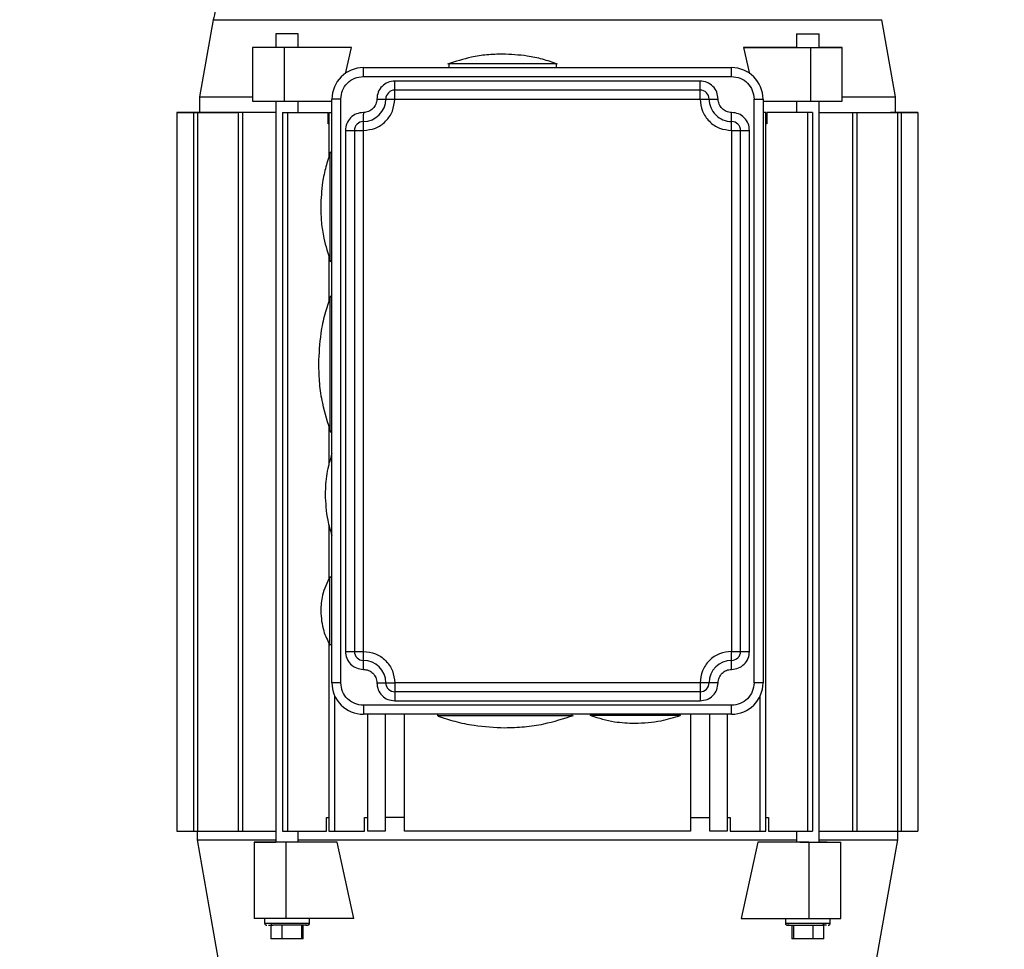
# Model space of a CAD drawing. Header units: inches. Extents: x 170 to 312, y 215 to 248.
# Tile 316 of 557: x 225.686 to 226.226, y 243.291 to 243.801. Entities that reach past the tile are written whole.
import ezdxf

# ---------------------------------------------------------------- set-up
doc = ezdxf.new("R2010")
doc.units = ezdxf.units.IN
doc.header["$LTSCALE"] = 0.25
doc.header["$MEASUREMENT"] = 0
doc.layers.add('ANNOTATIONS', color=1, linetype='Continuous')
doc.layers.add('STANDARD MOTOR LH', color=7, linetype='Continuous')
doc.styles.add('ARIAL', font='arial.ttf', dxfattribs={"height": 0.09375})
doc.dimstyles.new('STANDARD$0', dxfattribs={"dimtxt": 0.09375, "dimasz": 0.09375, "dimexe": 0.03125, "dimexo": 0.046875, "dimgap": 0.09, "dimtad": 0, "dimtih": 1, "dimtoh": 1, "dimdec": 4, "dimzin": 0, "dimdsep": 46, "dimtxsty": 'ARIAL', "dimcen": 0.09, "dimadec": 0, "dimazin": 0, "dimtfac": 1, "dimtdec": 4, "dimtofl": 0, "dimtmove": 0, "dimatfit": 1, "dimfxl": 1, "dimtolj": 1, "dimtzin": 0, "dimarcsym": 0})

# ---------------------------------------------------------------- blocks, each defined once
blk = doc.blocks.new('*D62')
at = {"layer": 'ANNOTATIONS', "color": 0, "lineweight": -2, "transparency": 16777216}
for p, q in [((225.56447, 244.66855), (225.56447, 245.27617)), ((226.76515, 243.2753), (226.76515, 245.27617)), ((225.65822, 245.24492), (225.98371, 245.24492)), ((226.6714, 245.24492), (226.34591, 245.24492))]:
    blk.add_line(p, q, dxfattribs=at)
at = {"layer": 'ANNOTATIONS', "color": 0, "transparency": 16777216}
for points in [[(225.65822, 245.26055), (225.65822, 245.2293), (225.56447, 245.24492)], [(226.6714, 245.26055), (226.6714, 245.2293), (226.76515, 245.24492)]]:
    blk.add_solid(points, dxfattribs=at)
at = {"layer": 'defpoints', "color": 0, "transparency": 16777216}
for p in [(225.56447, 245.24492), (225.56447, 244.62168), (226.76515, 243.22842)]:
    blk.add_point(p, dxfattribs=at)
at = {"layer": 'ANNOTATIONS', "color": 0, "transparency": 16777216, "insert": (226.16481, 245.24492), "char_height": 0.09375, "attachment_point": 5, "style": 'ARIAL'}
blk.add_mtext('\\A1;20"', dxfattribs=at)
blk = doc.blocks.new('*D63')
at = {"layer": 'ANNOTATIONS', "color": 0, "lineweight": -2, "transparency": 16777216}
for p, q in [((225.70265, 244.27329), (225.70265, 244.84246)), ((226.76515, 243.2753), (226.76515, 244.84246)), ((225.7964, 244.81121), (225.94879, 244.81121)), ((226.6714, 244.81121), (226.51901, 244.81121))]:
    blk.add_line(p, q, dxfattribs=at)
at = {"layer": 'ANNOTATIONS', "color": 0, "transparency": 16777216}
for points in [[(225.7964, 244.82683), (225.7964, 244.79558), (225.70265, 244.81121)], [(226.6714, 244.82683), (226.6714, 244.79558), (226.76515, 244.81121)]]:
    blk.add_solid(points, dxfattribs=at)
at = {"layer": 'defpoints', "color": 0, "transparency": 16777216}
for p in [(226.76515, 244.81121), (225.70265, 244.22641), (226.76515, 243.22842)]:
    blk.add_point(p, dxfattribs=at)
at = {"layer": 'ANNOTATIONS', "color": 0, "transparency": 16777216, "insert": (226.2339, 244.81121), "char_height": 0.09375, "attachment_point": 5, "style": 'ARIAL'}
blk.add_mtext('\\A1;17 3/8"', dxfattribs=at)

msp = doc.modelspace()

# ---------------------------------------------------------------- linework, layer by layer
at = {"layer": 'STANDARD MOTOR LH'}
for p, q in [((225.79203, 243.80056), (225.78458, 243.75832)), ((226.16598, 243.75832), (226.15853, 243.80056)), ((225.82646, 243.79277), (225.82646, 243.78539)), ((225.83876, 243.79277), (225.82646, 243.79277)), ((225.83876, 243.78539), (225.83876, 243.79277)), ((226.11181, 243.79277), (226.11181, 243.78539)), ((226.11181, 243.79277), (226.12411, 243.79277)), ((226.12411, 243.78539), (226.12411, 243.79277)), ((225.86783, 243.78539), (225.81372, 243.78539)), ((225.81372, 243.78539), (225.81372, 243.75586)), ((225.83112, 243.75586), (225.83112, 243.78539)), ((225.86464, 243.77087), (225.86783, 243.78539)), ((226.11181, 243.78539), (226.08274, 243.78539)), ((226.08274, 243.78539), (226.08593, 243.77087)), ((226.08274, 243.78539), (226.11945, 243.78539)), ((226.11181, 243.78539), (226.13685, 243.78539)), ((226.11945, 243.78539), (226.11945, 243.75586)), ((226.12701, 243.78539), (226.12411, 243.78539)), ((226.13685, 243.78539), (226.12701, 243.78539)), ((226.13685, 243.75586), (226.13685, 243.78539)), ((225.8744, 243.76939), (225.8744, 243.77431)), ((225.8744, 243.77431), (226.07617, 243.77431)), ((225.92115, 243.77648), (225.92115, 243.77431)), ((225.98021, 243.77431), (225.98021, 243.77648)), ((226.07617, 243.76939), (226.07617, 243.77431)), ((225.8744, 243.76939), (226.07617, 243.76939)), ((226.05895, 243.76693), (225.89162, 243.76693)), ((225.89162, 243.76164), (225.89162, 243.76693)), ((226.05895, 243.75709), (226.05895, 243.76693)), ((225.78458, 243.75832), (225.78458, 243.74971)), ((225.86209, 243.75709), (225.85717, 243.75709)), ((225.85717, 243.43721), (225.85717, 243.75709)), ((225.86209, 243.43721), (225.86209, 243.75709)), ((225.88178, 243.75709), (225.89162, 243.75709)), ((226.05895, 243.76201), (225.89162, 243.76201)), ((225.89162, 243.75709), (226.05895, 243.75709)), ((226.05895, 243.75709), (226.06879, 243.75709)), ((226.08847, 243.43721), (226.08847, 243.75709)), ((226.08847, 243.75709), (226.09339, 243.75709)), ((226.09339, 243.75709), (226.09339, 243.43721)), ((226.09339, 243.75709), (226.09339, 243.75709)), ((226.16598, 243.74971), (226.16598, 243.75832)), ((225.81788, 243.75586), (225.85717, 243.75586)), ((225.82646, 243.75586), (225.82646, 243.34986)), ((225.83876, 243.74971), (225.83876, 243.75586)), ((226.09339, 243.75586), (226.11945, 243.75586)), ((226.11181, 243.75586), (226.11181, 243.74971)), ((226.11945, 243.75586), (226.13685, 243.75586)), ((226.12411, 243.34985), (226.12411, 243.75586)), ((225.77228, 243.74971), (225.77228, 243.35601)), ((225.80824, 243.74971), (225.77228, 243.74971)), ((225.77228, 243.74971), (225.80532, 243.74971)), ((225.82646, 243.74971), (225.77228, 243.74971)), ((225.77228, 243.74971), (225.78476, 243.74971)), ((225.77228, 243.74971), (225.77228, 243.74971)), ((225.78458, 243.74971), (225.77228, 243.74971)), ((225.78141, 243.74971), (225.78141, 243.35601)), ((225.78141, 243.74971), (225.78141, 243.74971)), ((225.78458, 243.74971), (225.78141, 243.74971)), ((225.78141, 243.74971), (225.78458, 243.74971)), ((225.7835, 243.74971), (225.78349, 243.35601)), ((225.80571, 243.74971), (225.80571, 243.35601)), ((225.80811, 243.74971), (225.8081, 243.35601)), ((225.83004, 243.74971), (225.85512, 243.74971)), ((225.83004, 243.74971), (225.83004, 243.35601)), ((225.83285, 243.74971), (225.83285, 243.35601)), ((225.85512, 243.74356), (225.85512, 243.74971)), ((225.85555, 243.74971), (225.85717, 243.74971)), ((225.85555, 243.74971), (225.85555, 243.7253)), ((225.8744, 243.73986), (225.8744, 243.74875)), ((226.07617, 243.74334), (226.07617, 243.74971)), ((226.09501, 243.74971), (226.09339, 243.74971)), ((226.09501, 243.35601), (226.09501, 243.74971)), ((226.09545, 243.74971), (226.09545, 243.74356)), ((226.12052, 243.74971), (226.09545, 243.74971)), ((226.11772, 243.74971), (226.11771, 243.35601)), ((226.12052, 243.74971), (226.12052, 243.35601)), ((226.12411, 243.74971), (226.17829, 243.74971)), ((226.14246, 243.74971), (226.14246, 243.35601)), ((226.14486, 243.74971), (226.14486, 243.35601)), ((226.16321, 243.74971), (226.16393, 243.74971)), ((226.16321, 243.74971), (226.16321, 243.74971)), ((226.17829, 243.74971), (226.16321, 243.74971)), ((226.16393, 243.74971), (226.17829, 243.74971)), ((226.17829, 243.74971), (226.16556, 243.74971)), ((226.16707, 243.74971), (226.16707, 243.35601)), ((226.16916, 243.74971), (226.16915, 243.35601)), ((226.17829, 243.74971), (226.17828, 243.35601)), ((226.17829, 243.74971), (226.17829, 243.74971)), ((225.85555, 243.74356), (225.85512, 243.74356)), ((226.09545, 243.74356), (226.09501, 243.74356)), ((225.86456, 243.73986), (225.86455, 243.45443)), ((225.86456, 243.73986), (225.8744, 243.73986)), ((225.86948, 243.73986), (225.86948, 243.45443)), ((225.8744, 243.45443), (225.8744, 243.73986)), ((226.07617, 243.73986), (226.08601, 243.73986)), ((226.07617, 243.73986), (226.07617, 243.45443)), ((226.08109, 243.45443), (226.08109, 243.73986)), ((226.08601, 243.45443), (226.08601, 243.73986)), ((225.85717, 243.72756), (225.85624, 243.72756)), ((225.85555, 243.67108), (225.85555, 243.64641)), ((225.85624, 243.66851), (225.85717, 243.66851)), ((225.85717, 243.64882), (225.85628, 243.64882)), ((225.85555, 243.57775), (225.85555, 243.55654)), ((225.85628, 243.575), (225.85717, 243.575)), ((225.85555, 243.52384), (225.85555, 243.49387)), ((225.85717, 243.49503), (225.85597, 243.49503)), ((225.85555, 243.45916), (225.85555, 243.35601)), ((225.85597, 243.45812), (225.85717, 243.45812)), ((225.86455, 243.45443), (225.8744, 243.45443)), ((225.8744, 243.44914), (225.8744, 243.45443)), ((226.07617, 243.45443), (226.08601, 243.45443)), ((226.07617, 243.44459), (226.07617, 243.45443)), ((225.86209, 243.43721), (225.85717, 243.43721)), ((225.88178, 243.43721), (225.89162, 243.43721)), ((226.05894, 243.43721), (225.89162, 243.43721)), ((225.89162, 243.43532), (225.89162, 243.42737)), ((226.06879, 243.43721), (226.05894, 243.43721)), ((226.09339, 243.43721), (226.08847, 243.43721)), ((225.85867, 243.43017), (225.85867, 243.35601)), ((226.05894, 243.43228), (225.89162, 243.43229)), ((226.09189, 243.35601), (226.09189, 243.43017)), ((226.07617, 243.4249), (225.8744, 243.4249)), ((225.89162, 243.42737), (226.05894, 243.42736)), ((226.07617, 243.41998), (226.07617, 243.4249)), ((226.07617, 243.41998), (225.8744, 243.41998)), ((225.87686, 243.35601), (225.87686, 243.41998)), ((225.88633, 243.41998), (225.88633, 243.35601)), ((225.89691, 243.35601), (225.89691, 243.41998)), ((225.915, 243.41998), (225.915, 243.41909)), ((225.98882, 243.41909), (225.98882, 243.41998)), ((225.99866, 243.41998), (225.99866, 243.41928)), ((226.04787, 243.41928), (226.04787, 243.41998)), ((226.05365, 243.41998), (226.05365, 243.35601)), ((226.06423, 243.35601), (226.06423, 243.41998)), ((226.07371, 243.41998), (226.07371, 243.35601)), ((225.85422, 243.35601), (225.85422, 243.36339)), ((225.85422, 243.36339), (225.85555, 243.36339)), ((225.87509, 243.35601), (225.87509, 243.36339)), ((225.87509, 243.36339), (225.87686, 243.36339)), ((225.89691, 243.36339), (225.88633, 243.36339)), ((226.05365, 243.36339), (226.06423, 243.36339)), ((226.07371, 243.36339), (226.07547, 243.36339)), ((226.07547, 243.36339), (226.07547, 243.35601)), ((226.09501, 243.36339), (226.09634, 243.36339)), ((226.09634, 243.36339), (226.09634, 243.35601)), ((225.77228, 243.35601), (225.82646, 243.35601)), ((225.78335, 243.35601), (225.78335, 243.35109)), ((225.83004, 243.35601), (225.85422, 243.35601)), ((225.83876, 243.34986), (225.83876, 243.35601)), ((225.85555, 243.35601), (225.87509, 243.35601)), ((225.88633, 243.35601), (225.87686, 243.35601)), ((226.05365, 243.35601), (225.89691, 243.35601)), ((226.07371, 243.35601), (226.06423, 243.35601)), ((226.07547, 243.35601), (226.09501, 243.35601)), ((226.09634, 243.35601), (226.12052, 243.35601)), ((226.1118, 243.35601), (226.1118, 243.34985)), ((226.12411, 243.35601), (226.17828, 243.35601)), ((226.16721, 243.35109), (226.16721, 243.35601)), ((225.78335, 243.35109), (225.79493, 243.28542)), ((225.81459, 243.34986), (225.81459, 243.30803)), ((225.86001, 243.34986), (225.81459, 243.34986)), ((225.81459, 243.34986), (225.8221, 243.34986)), ((225.8221, 243.34986), (225.82646, 243.34986)), ((225.83199, 243.34986), (225.83199, 243.30803)), ((225.86917, 243.30803), (225.86001, 243.34986)), ((226.09055, 243.34985), (226.08139, 243.30802)), ((226.11361, 243.34985), (226.09055, 243.34985)), ((226.11858, 243.34985), (226.09055, 243.34985)), ((226.11858, 243.34985), (226.11858, 243.30802)), ((226.12847, 243.34985), (226.12411, 243.34985)), ((226.12847, 243.34985), (226.13598, 243.34985)), ((226.13598, 243.30802), (226.13598, 243.34985)), ((226.15563, 243.28542), (226.16721, 243.35109)), ((225.86917, 243.30803), (225.81459, 243.30803)), ((225.8203, 243.30803), (225.8203, 243.30557)), ((225.8203, 243.30557), (225.84491, 243.30557)), ((225.8224, 243.30433), (225.82478, 243.30433)), ((225.82377, 243.30433), (225.82377, 243.29695)), ((225.82965, 243.30433), (225.82965, 243.29695)), ((225.84044, 243.30433), (225.84044, 243.29695)), ((225.84145, 243.29695), (225.84145, 243.30433)), ((225.84491, 243.30557), (225.84491, 243.30803)), ((226.08139, 243.30802), (226.11858, 243.30802)), ((226.10565, 243.30802), (226.10565, 243.30556)), ((226.10565, 243.30556), (226.13026, 243.30556)), ((226.10912, 243.30433), (226.10912, 243.29695)), ((226.11013, 243.30433), (226.11013, 243.29695)), ((226.11858, 243.30802), (226.13598, 243.30802)), ((226.12091, 243.29695), (226.12091, 243.30433)), ((226.12679, 243.29695), (226.12679, 243.30433)), ((226.13026, 243.30556), (226.13026, 243.30802)), ((225.84145, 243.29695), (225.82377, 243.29695)), ((226.12679, 243.29695), (226.10912, 243.29695))]:
    msp.add_line(p, q, dxfattribs=at)
at = {"layer": 'STANDARD MOTOR LH', "flags": 128}
for points in [[(225.79203, 243.80056), (225.80285, 243.80056), (225.80754, 243.80056), (225.8424, 243.80056), (225.85142, 243.80056), (225.90443, 243.80056), (225.91626, 243.80056), (225.99108, 243.80056), (226.00364, 243.80056), (226.15581, 243.80056), (226.15755, 243.80056), (226.15853, 243.80056)], [(225.92115, 243.77648), (225.92293, 243.77648), (225.92511, 243.77648), (225.98021, 243.77648)], [(225.78458, 243.75832), (225.78506, 243.75832), (225.80151, 243.75832), (225.8075, 243.75832), (225.81372, 243.75832)], [(225.89162, 243.75709), (225.89162, 243.76118), (225.89162, 243.76164)], [(226.13685, 243.75832), (226.1584, 243.75832), (226.1617, 243.75832), (226.16598, 243.75832)], [(225.81372, 243.75586), (225.81578, 243.75586), (225.81788, 243.75586)], [(225.8744, 243.74971), (225.8744, 243.74875)], [(226.07617, 243.73986), (226.07617, 243.7426), (226.07617, 243.74334)], [(225.85624, 243.66851), (225.85624, 243.67542), (225.85624, 243.67905), (225.85624, 243.68794), (225.85624, 243.69291), (225.85624, 243.70316), (225.85624, 243.70813), (225.85624, 243.7128), (225.85624, 243.71701), (225.85624, 243.72756)], [(225.85628, 243.575), (225.85628, 243.57544), (225.85628, 243.57672), (225.85628, 243.58532), (225.85628, 243.58954), (225.85628, 243.59944), (225.85628, 243.60489), (225.85628, 243.6105), (225.85628, 243.61615), (225.85628, 243.62701), (225.85628, 243.63198), (225.85628, 243.64039), (225.85628, 243.64364), (225.85628, 243.64882)], [(225.85597, 243.45812), (225.85597, 243.46793), (225.85597, 243.47164), (225.85597, 243.47956), (225.85597, 243.48341), (225.85597, 243.49407), (225.85597, 243.49492), (225.85597, 243.49503)], [(225.8744, 243.44459), (225.8744, 243.44868), (225.8744, 243.44914)], [(225.89162, 243.43721), (225.89162, 243.43625), (225.89162, 243.43532)], [(226.05894, 243.43721), (226.05894, 243.43084), (226.05894, 243.4301), (226.05894, 243.42736)], [(225.8744, 243.4249), (225.8744, 243.42302), (225.8744, 243.42217), (225.8744, 243.41998)], [(225.98882, 243.41909), (225.9871, 243.41909), (225.98498, 243.41909), (225.96954, 243.41909), (225.96438, 243.41909), (225.915, 243.41909)], [(226.04787, 243.41928), (226.01522, 243.41928), (226.01096, 243.41928), (225.99866, 243.41928)], [(226.05365, 243.36339), (226.059, 243.36339), (226.06075, 243.36339)], [(225.78335, 243.35109), (225.79315, 243.35109), (225.79765, 243.35109), (225.82646, 243.35109)], [(225.83876, 243.35109), (225.89368, 243.35109), (225.90559, 243.35109), (225.9688, 243.35109), (225.98176, 243.35109), (226.1118, 243.35109)], [(226.11361, 243.34985), (226.1156, 243.34985), (226.13598, 243.34985)], [(226.12411, 243.35109), (226.16696, 243.35109), (226.16721, 243.35109)]]:
    msp.add_lwpolyline(points, dxfattribs=at)
at = {"layer": 'STANDARD MOTOR LH'}
for centre, radius, start, end in [((225.8744, 243.75709), 0.01722, 89.9997, 179.9997), ((226.07617, 243.75709), 0.01722, 359.9997, 89.9997), ((225.8744, 243.75709), 0.0123, 269.9997, 359.9997), ((225.89162, 243.75709), 0.00492, 89.9997, 179.9997), ((226.05895, 243.75709), 0.00492, 359.9997, 89.9997), ((226.07617, 243.75709), 0.0123, 179.9997, 269.9997), ((225.8744, 243.73986), 0.00492, 89.9997, 179.9997), ((226.07617, 243.73986), 0.00492, 359.9997, 89.9997), ((225.8744, 243.45443), 0.00492, 179.9997, 269.9997), ((225.8744, 243.43721), 0.0123, 359.9997, 89.9997), ((226.07617, 243.43721), 0.0123, 89.9997, 179.9997), ((226.07617, 243.45443), 0.00492, 269.9997, 359.9997), ((225.8744, 243.43721), 0.01722, 179.9997, 269.9997), ((225.89162, 243.43721), 0.00492, 179.9997, 269.9997), ((226.05894, 243.43721), 0.00492, 269.9997, 359.9997), ((226.07617, 243.43721), 0.01722, 269.9997, 359.9997), ((225.82499, 243.30541), 0.0011, 171.9239, 258.6075), ((226.12557, 243.30541), 0.0011, 281.3961, 8.068)]:
    msp.add_arc(centre, radius, start, end, dxfattribs=at)
for points, knots in [([(225.82596, 243.83903), (225.82284, 243.83786), (225.81647, 243.83547), (225.808, 243.82944), (225.80045, 243.82133), (225.79467, 243.81155), (225.79295, 243.80404), (225.79214, 243.80053)], [0, 0, 0, 0, 0.185272, 0.377512, 0.572722, 0.800484, 1, 1, 1, 1]), ([(225.95068, 243.7817), (225.94781, 243.78161), (225.94208, 243.78144), (225.93191, 243.77992), (225.92488, 243.77765), (225.92058, 243.77627)], [0, 0, 0, 0, 0.279602, 0.560305, 1, 1, 1, 1]), ([(225.98077, 243.77627), (225.97806, 243.77719), (225.97262, 243.77903), (225.96257, 243.78116), (225.95518, 243.78149), (225.95068, 243.7817)], [0, 0, 0, 0, 0.279606, 0.560311, 1, 1, 1, 1]), ([(225.86209, 243.75709), (225.86228, 243.7587), (225.86265, 243.76193), (225.86549, 243.76599), (225.86956, 243.76884), (225.87279, 243.76921), (225.8744, 243.76939)], [0, 0, 0, 0, 0.2499879, 0.4999995, 0.7499993, 1, 1, 1, 1]), ([(226.07617, 243.76939), (226.07778, 243.76921), (226.08101, 243.76884), (226.08507, 243.76599), (226.08792, 243.76192), (226.08829, 243.7587), (226.08847, 243.75709)], [0, 0, 0, 0, 0.249991, 0.499985, 0.749988, 1, 1, 1, 1]), ([(225.89162, 243.76693), (225.89033, 243.76678), (225.88775, 243.76649), (225.8845, 243.76421), (225.88222, 243.76096), (225.88193, 243.75838), (225.88178, 243.75709)], [0, 0, 0, 0, 0.250002, 0.499982, 0.749981, 1, 1, 1, 1]), ([(226.06879, 243.75709), (226.06864, 243.75838), (226.06834, 243.76096), (226.06607, 243.76421), (226.06281, 243.76649), (226.06023, 243.76678), (226.05895, 243.76693)], [0, 0, 0, 0, 0.249988, 0.499994, 0.749998, 1, 1, 1, 1]), ([(225.8744, 243.73986), (225.87665, 243.74012), (225.88117, 243.74064), (225.88686, 243.74462), (225.89085, 243.75032), (225.89136, 243.75483), (225.89162, 243.75709)], [0, 0, 0, 0, 0.250001, 0.499996, 0.750013, 1, 1, 1, 1]), ([(225.88178, 243.75709), (225.88167, 243.75612), (225.88145, 243.75419), (225.87974, 243.75175), (225.8773, 243.75004), (225.87537, 243.74982), (225.8744, 243.74971)], [0, 0, 0, 0, 0.249991, 0.499991, 0.750004, 1, 1, 1, 1]), ([(226.05895, 243.75709), (226.0592, 243.75483), (226.05972, 243.75032), (226.06371, 243.74462), (226.0694, 243.74064), (226.07391, 243.74012), (226.07617, 243.73986)], [0, 0, 0, 0, 0.250005, 0.5, 0.750002, 1, 1, 1, 1]), ([(226.07617, 243.74971), (226.0752, 243.74982), (226.07327, 243.75004), (226.07083, 243.75175), (226.06912, 243.75419), (226.0689, 243.75612), (226.06879, 243.75709)], [0, 0, 0, 0, 0.249984, 0.499989, 0.74997, 1, 1, 1, 1]), ([(225.8744, 243.74971), (225.87311, 243.74956), (225.87053, 243.74926), (225.86728, 243.74699), (225.865, 243.74373), (225.8647, 243.74115), (225.86456, 243.73986)], [0, 0, 0, 0, 0.250002, 0.499982, 0.749981, 1, 1, 1, 1]), ([(226.08601, 243.73986), (226.08586, 243.74115), (226.08557, 243.74373), (226.08329, 243.74699), (226.08004, 243.74926), (226.07746, 243.74956), (226.07617, 243.74971)], [0, 0, 0, 0, 0.25002, 0.500019, 0.749996, 1, 1, 1, 1]), ([(225.85645, 243.72813), (225.85553, 243.72542), (225.85369, 243.71998), (225.85156, 243.70992), (225.85123, 243.70254), (225.85102, 243.69803)], [0, 0, 0, 0, 0.279607, 0.560307, 1, 1, 1, 1]), ([(225.85102, 243.69803), (225.85111, 243.69517), (225.85128, 243.68943), (225.8528, 243.67927), (225.85507, 243.67223), (225.85645, 243.66794)], [0, 0, 0, 0, 0.279595, 0.560308, 1, 1, 1, 1]), ([(225.85621, 243.6485), (225.85519, 243.64545), (225.85302, 243.63899), (225.85047, 243.62677), (225.85005, 243.61754), (225.84979, 243.61191)], [0, 0, 0, 0, 0.2587772, 0.5475856, 1, 1, 1, 1]), ([(225.84979, 243.61191), (225.8499, 243.60833), (225.85011, 243.60116), (225.852, 243.58846), (225.85482, 243.57966), (225.85654, 243.5743)], [0, 0, 0, 0, 0.2796019, 0.5603034, 1, 1, 1, 1]), ([(225.85717, 243.56289), (225.85606, 243.55921), (225.85387, 243.55192), (225.85361, 243.54432), (225.85348, 243.54055)], [0, 0, 0, 0, 0.50513, 1, 1, 1, 1]), ([(225.85348, 243.54055), (225.85369, 243.53576), (225.85403, 243.52807), (225.85631, 243.52075), (225.85717, 243.518)], [0, 0, 0, 0, 0.623954, 1, 1, 1, 1]), ([(225.85616, 243.49537), (225.85452, 243.49203), (225.85159, 243.48608), (225.85119, 243.47948), (225.85102, 243.47658)], [0, 0, 0, 0, 0.560002, 1, 1, 1, 1]), ([(225.85102, 243.47658), (225.8513, 243.47287), (225.85181, 243.46626), (225.85483, 243.46038), (225.85616, 243.45779)], [0, 0, 0, 0, 0.559999, 1, 1, 1, 1]), ([(225.86455, 243.45443), (225.8647, 243.45314), (225.865, 243.45056), (225.86727, 243.44731), (225.87053, 243.44503), (225.87311, 243.44474), (225.8744, 243.44459)], [0, 0, 0, 0, 0.249989, 0.499993, 0.749997, 1, 1, 1, 1]), ([(225.8744, 243.45443), (225.87665, 243.45417), (225.88117, 243.45366), (225.88686, 243.44967), (225.89084, 243.44398), (225.89136, 243.43946), (225.89162, 243.43721)], [0, 0, 0, 0, 0.2500029, 0.50001, 0.750011, 1, 1, 1, 1]), ([(226.07617, 243.45443), (226.07391, 243.45417), (226.0694, 243.45365), (226.0637, 243.44967), (226.05972, 243.44398), (226.0592, 243.43946), (226.05894, 243.43721)], [0, 0, 0, 0, 0.25, 0.499994, 0.749992, 1, 1, 1, 1]), ([(226.07617, 243.44459), (226.07746, 243.44474), (226.08004, 243.44503), (226.08329, 243.44731), (226.08557, 243.45056), (226.08586, 243.45314), (226.08601, 243.45443)], [0, 0, 0, 0, 0.250002, 0.500006, 0.750011, 1, 1, 1, 1]), ([(225.8744, 243.44459), (225.87536, 243.44448), (225.8773, 243.44426), (225.87974, 243.44255), (225.88145, 243.44011), (225.88167, 243.43817), (225.88178, 243.43721)], [0, 0, 0, 0, 0.250003, 0.500018, 0.750012, 1, 1, 1, 1]), ([(226.06879, 243.43721), (226.0689, 243.43817), (226.06912, 243.44011), (226.07083, 243.44255), (226.07327, 243.44426), (226.0752, 243.44448), (226.07617, 243.44459)], [0, 0, 0, 0, 0.249983, 0.500019, 0.749995, 1, 1, 1, 1]), ([(225.8744, 243.4249), (225.87278, 243.42509), (225.86956, 243.42546), (225.86549, 243.4283), (225.86265, 243.43237), (225.86228, 243.4356), (225.86209, 243.43721)], [0, 0, 0, 0, 0.250006, 0.500005, 0.750013, 1, 1, 1, 1]), ([(225.88178, 243.43721), (225.88193, 243.43592), (225.88222, 243.43334), (225.8845, 243.43009), (225.88775, 243.42781), (225.89033, 243.42751), (225.89162, 243.42737)], [0, 0, 0, 0, 0.249988, 0.499994, 0.749998, 1, 1, 1, 1]), ([(226.05894, 243.42736), (226.06023, 243.42751), (226.06281, 243.42781), (226.06607, 243.43008), (226.06834, 243.43334), (226.06864, 243.43592), (226.06879, 243.43721)], [0, 0, 0, 0, 0.250001, 0.500008, 0.750012, 1, 1, 1, 1]), ([(226.08847, 243.43721), (226.08829, 243.43559), (226.08792, 243.43237), (226.08507, 243.4283), (226.081, 243.42546), (226.07778, 243.42509), (226.07617, 243.4249)], [0, 0, 0, 0, 0.250015, 0.499999, 0.749996, 1, 1, 1, 1]), ([(225.91532, 243.41902), (225.91837, 243.418), (225.92483, 243.41583), (225.93705, 243.41328), (225.94628, 243.41286), (225.95191, 243.4126)], [0, 0, 0, 0, 0.258769, 0.547585, 1, 1, 1, 1]), ([(225.95191, 243.4126), (225.95548, 243.41271), (225.96265, 243.41292), (225.97536, 243.41481), (225.98415, 243.41763), (225.98952, 243.41935)], [0, 0, 0, 0, 0.279608, 0.5603032, 1, 1, 1, 1]), ([(225.99905, 243.41923), (226.00335, 243.41792), (226.01125, 243.41551), (226.0195, 243.4152), (226.02326, 243.41506)], [0, 0, 0, 0, 0.544036, 1, 1, 1, 1]), ([(226.02326, 243.41506), (226.02805, 243.4153), (226.03661, 243.41572), (226.04476, 243.41831), (226.04834, 243.41945)], [0, 0, 0, 0, 0.560004, 1, 1, 1, 1]), ([(225.82031, 243.30571), (225.82031, 243.30559), (225.8203, 243.30534), (225.82043, 243.30497), (225.82069, 243.30463), (225.82108, 243.30438), (225.82139, 243.30435), (225.82153, 243.30433)], [0, 0, 0, 0, 0.171234, 0.359547, 0.557105, 0.787317, 1, 1, 1, 1]), ([(225.8429, 243.30433), (225.84327, 243.30433), (225.84403, 243.30434), (225.84308, 243.30433), (225.84065, 243.30433), (225.83695, 243.30433), (225.83262, 243.30434), (225.82821, 243.30433), (225.82592, 243.30433), (225.82478, 243.30433)], [0, 0, 0, 0, 0.133767, 0.278127, 0.422513, 0.566891, 0.711261, 0.855636, 1, 1, 1, 1]), ([(225.84368, 243.30433), (225.8438, 243.30435), (225.84406, 243.30437), (225.84442, 243.30456), (225.84472, 243.30486), (225.84491, 243.30527), (225.8449, 243.30557), (225.8449, 243.30571)], [0, 0, 0, 0, 0.179225, 0.372689, 0.571114, 0.796532, 1, 1, 1, 1]), ([(226.10566, 243.30571), (226.10566, 243.30559), (226.10565, 243.30534), (226.10578, 243.30497), (226.10604, 243.30463), (226.10643, 243.30438), (226.10674, 243.30435), (226.10688, 243.30433)], [0, 0, 0, 0, 0.171234, 0.35956, 0.557098, 0.78728, 1, 1, 1, 1]), ([(226.10775, 243.30433), (226.10774, 243.30433), (226.10692, 243.30433), (226.10671, 243.30433), (226.10743, 243.30433), (226.10993, 243.30433), (226.11361, 243.30433), (226.11794, 243.30433), (226.12236, 243.30433), (226.12464, 243.30433), (226.12579, 243.30433)], [0, 0, 0, 0, 0.0014989, 0.1441613, 0.2867895, 0.4294487, 0.5720769, 0.7147156, 0.8573543, 1, 1, 1, 1]), ([(226.12825, 243.30433), (226.12823, 243.30433), (226.12795, 243.30433), (226.12683, 243.30433), (226.12579, 243.30433)], [0, 0, 0, 0, 0.068356, 1, 1, 1, 1]), ([(226.12903, 243.30433), (226.12915, 243.30434), (226.12941, 243.30437), (226.12977, 243.30455), (226.13007, 243.30486), (226.13026, 243.30527), (226.13025, 243.30557), (226.13025, 243.30571)], [0, 0, 0, 0, 0.1792244, 0.3726888, 0.5710878, 0.796534, 1, 1, 1, 1])]:
    msp.add_open_spline(points, degree=3, knots=knots, dxfattribs=at)

# ---------------------------------------------------------------- dimensions: what is measured, and where the dimension line sits
at = {"layer": 'ANNOTATIONS'}
for base, p1, p2, text, picture, middle in [((225.56447, 245.24492), (226.76515, 243.22842), (225.56447, 244.62168), '20"', '*D62', (226.16481, 245.24492)), ((226.76515, 244.81121), (225.70265, 244.22641), (226.76515, 243.22842), '17 3/8"', '*D63', (226.2339, 244.81121))]:
    dim = msp.add_linear_dim(base=base, p1=p1, p2=p2, text=text, dimstyle='STANDARD$0', dxfattribs=at)
    dim.commit()
    dim.dimension.update_dxf_attribs({"geometry": picture, "text_midpoint": middle, "dimtype": 160})

doc.saveas('drawing.dxf')
